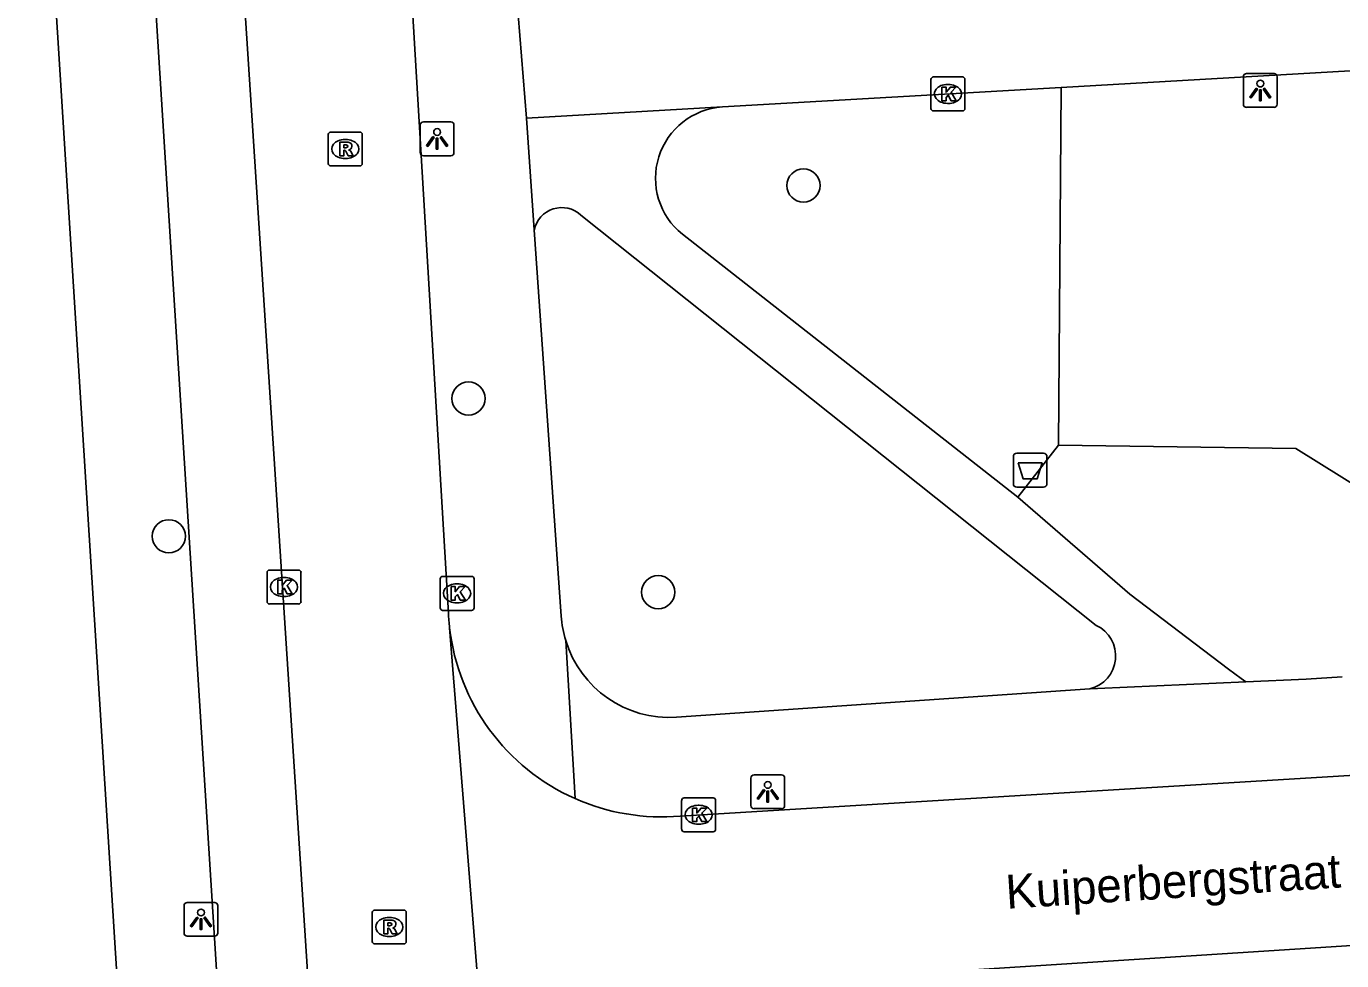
# Model space of a CAD drawing. Extents: x 159689 to 160786, y 387323 to 388339.
# Drawn here: x 160220.56 to 160259.32, y 388087.71 to 388115.24 of the extents above; entities that cross this region are included whole.
import ezdxf

# ---------------------------------------------------------------- set-up
doc = ezdxf.new("R2010")
doc.units = 0
for name, color, linetype in [('IMGEO_Afvalbak', 7, 'Continuous'), ('IMGEO_Boom', 7, 'Continuous'), ('IMGEO_Groenvoorziening', 7, 'Continuous'), ('IMGEO_Kolk', 7, 'Continuous'), ('IMGEO_Lichtpunt', 7, 'Continuous'), ('IMGEO_Openbare_ruimte_label', 7, 'Continuous'), ('IMGEO_Rijbaan_lokaal_open', 7, 'Continuous'), ('IMGEO_Rioolput', 7, 'Continuous'), ('IMGEO_Voetpad_open', 7, 'Continuous')]:
    doc.layers.add(name, color=color, linetype=linetype)

msp = doc.modelspace()

# ---------------------------------------------------------------- linework, layer by layer
at = {"layer": 'IMGEO_Afvalbak'}
for p, q in [((160249.743, 388102.662), (160250.533, 388102.662)), ((160250.533, 388102.662), (160249.743, 388102.662)), ((160249.643, 388101.762), (160249.643, 388102.562)), ((160249.643, 388102.562), (160249.643, 388101.762)), ((160250.633, 388102.562), (160250.633, 388101.762)), ((160250.633, 388101.762), (160250.633, 388102.562)), ((160250.533, 388101.662), (160249.743, 388101.662)), ((160249.743, 388101.662), (160250.533, 388101.662))]:
    msp.add_line(p, q, dxfattribs=at)
msp.add_lwpolyline([(160249.786, 388102.376), (160250.49, 388102.376), (160250.341, 388101.906), (160249.935, 388101.906), (160249.786, 388102.376)], dxfattribs=at)
for centre, start, end in [((160249.743, 388102.562), 90, 180), ((160249.743, 388102.562), 90, 180), ((160250.533, 388102.562), 0, 90), ((160250.533, 388102.562), 360, 90), ((160249.743, 388101.762), 180, 270), ((160249.743, 388101.762), 180, 270), ((160250.533, 388101.762), 270, 0), ((160250.533, 388101.762), 270, 0)]:
    msp.add_arc(centre, 0.1, start, end, dxfattribs=at)
at = {"layer": 'IMGEO_Boom'}
for centre in [(160243.458, 388110.552), (160233.59, 388104.274), (160224.761, 388100.217), (160239.18, 388098.569)]:
    msp.add_circle(centre, 0.489, dxfattribs=at)
at = {"layer": 'IMGEO_Groenvoorziening'}
for points in [[(160251.053, 388113.438), (160250.969, 388102.897)], [(160250.969, 388102.897), (160249.771, 388101.37)], [(160265.756, 388101.152), (160261.358, 388100.692), (160257.969, 388102.804), (160250.969, 388102.897)]]:
    msp.add_lwpolyline(points, dxfattribs=at)
at = {"layer": 'IMGEO_Kolk'}
for p, q in [((160247.215, 388112.823), (160247.215, 388113.675)), ((160247.29, 388113.749), (160248.142, 388113.749)), ((160247.703, 388113.529), (160247.728, 388113.529)), ((160248.216, 388113.675), (160248.216, 388112.823)), ((160248.142, 388112.749), (160247.29, 388112.749)), ((160247.726, 388112.969), (160247.701, 388112.969)), ((160227.728, 388099.222), (160228.58, 388099.222)), ((160227.653, 388098.296), (160227.653, 388099.148)), ((160228.141, 388099.002), (160228.166, 388099.002)), ((160228.654, 388099.148), (160228.654, 388098.296)), ((160232.753, 388098.109), (160232.753, 388098.961)), ((160232.828, 388099.035), (160233.68, 388099.035)), ((160233.241, 388098.815), (160233.266, 388098.815)), ((160233.754, 388098.961), (160233.754, 388098.109)), ((160228.164, 388098.442), (160228.139, 388098.442)), ((160228.58, 388098.222), (160227.728, 388098.222)), ((160233.68, 388098.035), (160232.828, 388098.035)), ((160233.264, 388098.255), (160233.239, 388098.255)), ((160239.87, 388091.585), (160239.87, 388092.437)), ((160239.945, 388092.511), (160240.797, 388092.511)), ((160240.358, 388092.291), (160240.383, 388092.291)), ((160240.871, 388092.437), (160240.871, 388091.585)), ((160240.797, 388091.511), (160239.945, 388091.511)), ((160240.381, 388091.731), (160240.356, 388091.731))]:
    msp.add_line(p, q, dxfattribs=at)
for points in [[(160247.215, 388112.823), (160247.215, 388113.675)], [(160247.29, 388113.749), (160248.142, 388113.749)], [(160248.216, 388113.675), (160248.216, 388112.823)], [(160247.536, 388113.449), (160247.659, 388113.449), (160247.659, 388113.298), (160247.789, 388113.449), (160247.953, 388113.449), (160247.807, 388113.298), (160247.96, 388113.049), (160247.808, 388113.049), (160247.723, 388113.213), (160247.659, 388113.146), (160247.659, 388113.049), (160247.536, 388113.049), (160247.536, 388113.449)], [(160248.142, 388112.749), (160247.29, 388112.749)], [(160227.728, 388099.222), (160228.58, 388099.222)], [(160227.653, 388098.296), (160227.653, 388099.148)], [(160227.974, 388098.922), (160228.097, 388098.922), (160228.097, 388098.771), (160228.227, 388098.922), (160228.391, 388098.922), (160228.245, 388098.771), (160228.398, 388098.522), (160228.246, 388098.522), (160228.161, 388098.686), (160228.097, 388098.619), (160228.097, 388098.522), (160227.974, 388098.522), (160227.974, 388098.922)], [(160228.654, 388099.148), (160228.654, 388098.296)], [(160232.753, 388098.109), (160232.753, 388098.961)], [(160232.828, 388099.035), (160233.68, 388099.035)], [(160233.754, 388098.961), (160233.754, 388098.109)], [(160233.074, 388098.735), (160233.197, 388098.735), (160233.197, 388098.584), (160233.327, 388098.735), (160233.491, 388098.735), (160233.345, 388098.584), (160233.498, 388098.335), (160233.346, 388098.335), (160233.261, 388098.499), (160233.197, 388098.432), (160233.197, 388098.335), (160233.074, 388098.335), (160233.074, 388098.735)], [(160228.58, 388098.222), (160227.728, 388098.222)], [(160233.68, 388098.035), (160232.828, 388098.035)], [(160239.87, 388091.585), (160239.87, 388092.437)], [(160239.945, 388092.511), (160240.797, 388092.511)], [(160240.191, 388092.211), (160240.314, 388092.211), (160240.314, 388092.06), (160240.444, 388092.211), (160240.608, 388092.211), (160240.462, 388092.06), (160240.615, 388091.811), (160240.463, 388091.811), (160240.378, 388091.975), (160240.314, 388091.908), (160240.314, 388091.811), (160240.191, 388091.811), (160240.191, 388092.211)], [(160240.871, 388092.437), (160240.871, 388091.585)], [(160240.797, 388091.511), (160239.945, 388091.511)]]:
    msp.add_lwpolyline(points, dxfattribs=at)
for centre, start, end in [((160247.292, 388113.673), 91.552, 178.448), ((160247.292, 388113.673), 91.552, 178.448), ((160248.14, 388113.673), 1.552, 88.448), ((160248.14, 388113.673), 1.552, 88.448), ((160247.292, 388112.825), 181.552, 268.448), ((160247.292, 388112.825), 181.552, 268.448), ((160248.14, 388112.825), 271.552, 358.448), ((160248.14, 388112.825), 271.552, 358.448), ((160227.73, 388099.146), 91.552, 178.448), ((160227.73, 388099.146), 91.552, 178.448), ((160228.578, 388099.146), 1.552, 88.448), ((160228.578, 388099.146), 1.552, 88.448), ((160232.83, 388098.959), 91.552, 178.448), ((160232.83, 388098.959), 91.552, 178.448), ((160233.678, 388098.959), 1.552, 88.448), ((160233.678, 388098.959), 1.552, 88.448), ((160227.73, 388098.298), 181.552, 268.448), ((160227.73, 388098.298), 181.552, 268.448), ((160228.578, 388098.298), 271.552, 358.448), ((160228.578, 388098.298), 271.552, 358.448), ((160232.83, 388098.111), 181.552, 268.448), ((160232.83, 388098.111), 181.552, 268.448), ((160233.678, 388098.111), 271.552, 358.448), ((160233.678, 388098.111), 271.552, 358.448), ((160239.947, 388092.435), 91.552, 178.448), ((160239.947, 388092.435), 91.552, 178.448), ((160240.795, 388092.435), 1.552, 88.448), ((160240.795, 388092.435), 1.552, 88.448), ((160239.947, 388091.587), 181.552, 268.448), ((160239.947, 388091.587), 181.552, 268.448), ((160240.795, 388091.587), 271.552, 358.448), ((160240.795, 388091.587), 271.552, 358.448)]:
    msp.add_arc(centre, 0.0765, start, end, dxfattribs=at)
for centre, major_axis, ratio, start_param, end_param in [((160247.702, 388113.249), (-0.387, 0.002), 0.722429, 4.712389, 7.853982), ((160247.727, 388113.249), (-0.39, 0.002), 0.717154, 1.570796, 4.712389), ((160228.14, 388098.722), (-0.387, 0.002), 0.722429, 4.712389, 7.853982), ((160228.165, 388098.722), (-0.39, 0.002), 0.717154, 1.570796, 4.712389), ((160233.24, 388098.535), (-0.387, 0.002), 0.722429, 4.712389, 7.853982), ((160233.265, 388098.535), (-0.39, 0.002), 0.717154, 1.570796, 4.712389), ((160240.357, 388092.011), (-0.387, 0.002), 0.722429, 4.712389, 7.853982), ((160240.382, 388092.011), (-0.39, 0.002), 0.717154, 1.570796, 4.712389)]:
    msp.add_ellipse(centre, major_axis=major_axis, ratio=ratio, start_param=start_param, end_param=end_param, dxfattribs=at)
at = {"layer": 'IMGEO_Lichtpunt'}
for p, q in [((160256.422, 388113.755), (160256.422, 388112.948)), ((160256.422, 388113.755), (160256.422, 388112.948)), ((160257.324, 388113.85), (160256.516, 388113.85)), ((160257.324, 388113.85), (160256.516, 388113.85)), ((160257.418, 388112.948), (160257.418, 388113.755)), ((160257.418, 388112.948), (160257.418, 388113.755)), ((160256.516, 388112.854), (160257.324, 388112.854)), ((160256.516, 388112.854), (160257.324, 388112.854)), ((160233.067, 388112.424), (160232.259, 388112.424)), ((160233.067, 388112.424), (160232.259, 388112.424)), ((160232.165, 388112.329), (160232.165, 388111.522)), ((160232.165, 388112.329), (160232.165, 388111.522)), ((160233.161, 388111.522), (160233.161, 388112.329)), ((160233.161, 388111.522), (160233.161, 388112.329)), ((160232.259, 388111.428), (160233.067, 388111.428)), ((160232.259, 388111.428), (160233.067, 388111.428)), ((160241.908, 388093.093), (160241.908, 388092.286)), ((160241.908, 388093.093), (160241.908, 388092.286)), ((160242.81, 388093.188), (160242.002, 388093.188)), ((160242.81, 388093.188), (160242.002, 388093.188)), ((160242.904, 388092.286), (160242.904, 388093.093)), ((160242.904, 388092.286), (160242.904, 388093.093)), ((160242.002, 388092.192), (160242.81, 388092.192)), ((160242.002, 388092.192), (160242.81, 388092.192)), ((160225.209, 388089.335), (160225.209, 388088.528)), ((160225.209, 388089.335), (160225.209, 388088.528)), ((160226.111, 388089.43), (160225.303, 388089.43)), ((160226.111, 388089.43), (160225.303, 388089.43)), ((160226.205, 388088.528), (160226.205, 388089.335)), ((160226.205, 388088.528), (160226.205, 388089.335)), ((160225.303, 388088.434), (160226.111, 388088.434)), ((160225.303, 388088.434), (160226.111, 388088.434))]:
    msp.add_line(p, q, dxfattribs=at)
for points in [[(160256.796, 388113.419), (160256.835, 388113.391), (160256.647, 388113.129), (160256.609, 388113.156), (160256.796, 388113.419)], [(160256.898, 388113.371), (160256.945, 388113.371), (160256.945, 388113.049), (160256.898, 388113.049), (160256.898, 388113.371)], [(160257.008, 388113.391), (160257.046, 388113.418), (160257.233, 388113.156), (160257.194, 388113.128), (160257.008, 388113.391)], [(160232.539, 388111.993), (160232.578, 388111.965), (160232.39, 388111.703), (160232.352, 388111.73), (160232.539, 388111.993)], [(160232.641, 388111.945), (160232.688, 388111.945), (160232.688, 388111.623), (160232.641, 388111.623), (160232.641, 388111.945)], [(160232.751, 388111.965), (160232.789, 388111.992), (160232.976, 388111.73), (160232.937, 388111.702), (160232.751, 388111.965)], [(160242.282, 388092.757), (160242.321, 388092.729), (160242.133, 388092.467), (160242.095, 388092.494), (160242.282, 388092.757)], [(160242.384, 388092.709), (160242.431, 388092.709), (160242.431, 388092.387), (160242.384, 388092.387), (160242.384, 388092.709)], [(160242.494, 388092.729), (160242.532, 388092.756), (160242.719, 388092.494), (160242.68, 388092.466), (160242.494, 388092.729)], [(160225.583, 388088.999), (160225.622, 388088.971), (160225.434, 388088.709), (160225.396, 388088.736), (160225.583, 388088.999)], [(160225.685, 388088.951), (160225.732, 388088.951), (160225.732, 388088.629), (160225.685, 388088.629), (160225.685, 388088.951)], [(160225.795, 388088.971), (160225.833, 388088.998), (160226.02, 388088.736), (160225.981, 388088.708), (160225.795, 388088.971)]]:
    msp.add_lwpolyline(points, dxfattribs=at)
for centre in [(160256.921, 388113.553), (160232.664, 388112.127), (160242.407, 388092.891), (160225.708, 388089.133)]:
    msp.add_circle(centre, 0.0994, dxfattribs=at)
for centre, start, end in [((160256.516, 388113.755), 90, 180), ((160256.516, 388113.755), 90, 180), ((160257.324, 388113.755), 0, 90), ((160257.324, 388113.755), 0, 90), ((160256.516, 388112.948), 180, 270), ((160256.516, 388112.948), 180, 270), ((160257.324, 388112.948), 270, 0), ((160257.324, 388112.948), 270, 360), ((160232.259, 388112.329), 90, 180), ((160232.259, 388112.329), 90, 180), ((160233.067, 388112.329), 0, 90), ((160233.067, 388112.329), 0, 90), ((160232.259, 388111.522), 180, 270), ((160232.259, 388111.522), 180, 270), ((160233.067, 388111.522), 270, 0), ((160233.067, 388111.522), 270, 360), ((160242.002, 388093.093), 90, 180), ((160242.002, 388093.093), 90, 180), ((160242.81, 388093.093), 0, 90), ((160242.81, 388093.093), 0, 90), ((160242.002, 388092.286), 180, 270), ((160242.002, 388092.286), 180, 270), ((160242.81, 388092.286), 270, 0), ((160242.81, 388092.286), 270, 360), ((160225.303, 388089.335), 90, 180), ((160225.303, 388089.335), 90, 180), ((160226.111, 388089.335), 0, 90), ((160226.111, 388089.335), 0, 90), ((160225.303, 388088.528), 180, 270), ((160225.303, 388088.528), 180, 270), ((160226.111, 388088.528), 270, 0), ((160226.111, 388088.528), 270, 360)]:
    msp.add_arc(centre, 0.0946, start, end, dxfattribs=at)
at = {"layer": 'IMGEO_Rijbaan_lokaal_open'}
for points in [[(160229.645, 388075.157), (160226.539, 388122.896), (160226.495, 388123.57)], [(160231.5, 388123.891), (160231.908, 388116.226), (160232.999, 388097.946)], [(160234.301, 388081.704), (160233.033, 388097.521)], [(160239.826, 388091.975), (160268.764, 388093.729)], [(160269.082, 388088.774), (160240.381, 388086.926)]]:
    msp.add_lwpolyline(points, dxfattribs=at)
for centre, radius, start, end in [((160238.638, 388098.183), 5.644, 182.4094, 186.7384), ((160239.277, 388098.236), 6.285, 186.5286, 246.0729), ((160239.275, 388098.223), 6.273, 246.0457, 275.0417)]:
    msp.add_arc(centre, radius, start, end, dxfattribs=at)
at = {"layer": 'IMGEO_Rioolput'}
for p, q in [((160229.458, 388111.2), (160229.458, 388112.052)), ((160229.533, 388112.126), (160230.385, 388112.126)), ((160230.459, 388112.052), (160230.459, 388111.2)), ((160229.946, 388111.906), (160229.971, 388111.906)), ((160229.969, 388111.346), (160229.944, 388111.346)), ((160230.385, 388111.126), (160229.533, 388111.126)), ((160230.755, 388088.28), (160230.755, 388089.132)), ((160230.83, 388089.206), (160231.682, 388089.206)), ((160231.756, 388089.132), (160231.756, 388088.28)), ((160231.243, 388088.986), (160231.268, 388088.986)), ((160231.266, 388088.426), (160231.241, 388088.426)), ((160231.682, 388088.206), (160230.83, 388088.206))]:
    msp.add_line(p, q, dxfattribs=at)
for points in [[(160229.458, 388111.2), (160229.458, 388112.052)], [(160229.533, 388112.126), (160230.385, 388112.126)], [(160230.459, 388112.052), (160230.459, 388111.2)], [(160230.047, 388111.824), (160229.795, 388111.826), (160229.795, 388111.426)], [(160229.795, 388111.426), (160229.919, 388111.426), (160229.919, 388111.588), (160229.93, 388111.588)], [(160229.973, 388111.745), (160229.919, 388111.745), (160229.919, 388111.664)], [(160229.919, 388111.664), (160229.971, 388111.664)], [(160229.977, 388111.559), (160230.048, 388111.426), (160230.188, 388111.426), (160230.123, 388111.552)], [(160230.385, 388111.126), (160229.533, 388111.126)], [(160230.755, 388088.28), (160230.755, 388089.132)], [(160230.83, 388089.206), (160231.682, 388089.206)], [(160231.756, 388089.132), (160231.756, 388088.28)], [(160231.344, 388088.904), (160231.092, 388088.906), (160231.092, 388088.506)], [(160231.27, 388088.825), (160231.216, 388088.825), (160231.216, 388088.744)], [(160231.216, 388088.744), (160231.268, 388088.744)], [(160231.092, 388088.506), (160231.216, 388088.506), (160231.216, 388088.668), (160231.227, 388088.668)], [(160231.274, 388088.639), (160231.345, 388088.506), (160231.485, 388088.506), (160231.42, 388088.632)], [(160231.682, 388088.206), (160230.83, 388088.206)]]:
    msp.add_lwpolyline(points, dxfattribs=at)
for centre, radius, start, end in [((160229.535, 388112.05), 0.0765, 91.552, 178.448), ((160229.535, 388112.05), 0.0765, 91.552, 178.448), ((160230.383, 388112.05), 0.0765, 1.552, 88.448), ((160230.383, 388112.05), 0.0765, 1.552, 88.448), ((160229.929, 388111.535), 0.0533, 26.0293, 88.6989), ((160229.955, 388111.853), 0.19, 274.7715, 282.9687), ((160229.979, 388111.649), 0.0964, 77.0061, 93.1865), ((160229.993, 388111.706), 0.0378, 276.6634, 79.6772), ((160230.046, 388111.714), 0.109, 350.3612, 89.416), ((160230.044, 388111.714), 0.112, 277.5842, 350.9817), ((160230.028, 388111.499), 0.108, 29.5134, 73.7905), ((160229.535, 388111.202), 0.0765, 181.552, 268.448), ((160229.535, 388111.202), 0.0765, 181.552, 268.448), ((160230.383, 388111.202), 0.0765, 271.552, 358.448), ((160230.383, 388111.202), 0.0765, 271.552, 358.448), ((160230.832, 388089.13), 0.0765, 91.552, 178.448), ((160230.832, 388089.13), 0.0765, 91.552, 178.448), ((160231.68, 388089.13), 0.0765, 1.552, 88.448), ((160231.68, 388089.13), 0.0765, 1.552, 88.448), ((160231.252, 388088.933), 0.19, 274.7715, 282.9687), ((160231.276, 388088.729), 0.0964, 77.0061, 93.1865), ((160231.29, 388088.786), 0.0378, 276.6634, 79.6772), ((160231.343, 388088.794), 0.109, 350.3612, 89.416), ((160231.341, 388088.794), 0.112, 277.5842, 350.9817), ((160231.226, 388088.615), 0.0533, 26.0293, 88.6989), ((160231.325, 388088.579), 0.108, 29.5134, 73.7905), ((160230.832, 388088.282), 0.0765, 181.552, 268.448), ((160230.832, 388088.282), 0.0765, 181.552, 268.448), ((160231.68, 388088.282), 0.0765, 271.552, 358.448), ((160231.68, 388088.282), 0.0765, 271.552, 358.448)]:
    msp.add_arc(centre, radius, start, end, dxfattribs=at)
for centre, major_axis, ratio, start_param, end_param in [((160229.945, 388111.626), (-0.387, 0.002), 0.722429, 4.712389, 7.853982), ((160229.97, 388111.626), (-0.39, 0.002), 0.717154, 1.570796, 4.712389), ((160231.242, 388088.706), (-0.387, 0.002), 0.722429, 4.712389, 7.853982), ((160231.267, 388088.706), (-0.39, 0.002), 0.717154, 1.570796, 4.712389)]:
    msp.add_ellipse(centre, major_axis=major_axis, ratio=ratio, start_param=start_param, end_param=end_param, dxfattribs=at)
at = {"layer": 'IMGEO_Voetpad_open'}
for points in [[(160219.429, 388191.461), (160220.801, 388170.376), (160223.934, 388122.727), (160226.665, 388079.521)], [(160224.188, 388072.039), (160220.402, 388132.213)], [(160235.052, 388115.583), (160235.298, 388112.532)], [(160251.053, 388113.438), (160278.642, 388115.025)], [(160241.069, 388112.864), (160251.053, 388113.438)], [(160235.298, 388112.532), (160241.069, 388112.864)], [(160235.298, 388112.532), (160235.528, 388109.24)], [(160236.903, 388109.677), (160252.087, 388097.593)], [(160235.528, 388109.24), (160236.323, 388097.863)], [(160249.771, 388101.37), (160239.894, 388109.115)], [(160249.771, 388101.37), (160253.074, 388098.513), (160255.984, 388096.303), (160256.356, 388096.025), (160256.492, 388095.924)], [(160236.454, 388097.148), (160236.728, 388092.491)], [(160259.332, 388096.077), (160258.271, 388096.005), (160256.492, 388095.924)], [(160251.897, 388095.72), (160239.716, 388094.886)], [(160256.492, 388095.924), (160252.12, 388095.735), (160251.897, 388095.72)]]:
    msp.add_lwpolyline(points, dxfattribs=at)
for centre, radius, start, end in [((160241.206, 388110.763), 2.106, 93.7195, 231.4767), ((160236.338, 388109.073), 0.827, 46.8985, 168.364), ((160239.502, 388098.076), 3.187, 183.8331, 196.9317), ((160251.661, 388096.69), 0.998, 283.6922, 64.7231), ((160239.511, 388098.074), 3.194, 196.8438, 273.6783)]:
    msp.add_arc(centre, radius, start, end, dxfattribs=at)

# ---------------------------------------------------------------- texts
at = {"layer": 'IMGEO_Openbare_ruimte_label'}
msp.add_text('Kuiperbergstraat', height=1, rotation=3.6693, dxfattribs=at).set_placement((160249.448, 388089.24))

doc.saveas('drawing.dxf')
